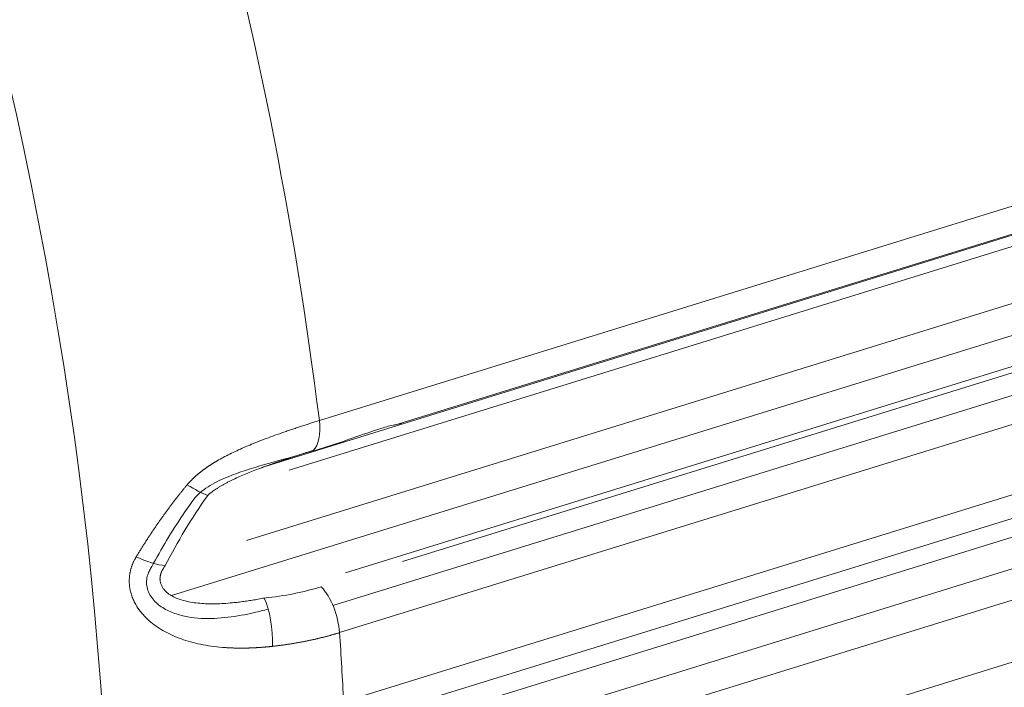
# Model space of a CAD drawing. Header units: millimetres. Extents: x 25069 to 61396, y 8621 to 21558.
# Tile 691 of 700: x 60589 to 60624, y 15419 to 15442. Entities that reach past the tile are written whole.
import ezdxf

# ---------------------------------------------------------------- set-up
doc = ezdxf.new("R2010")
doc.units = ezdxf.units.MM
doc.layers.add('10', color=7, linetype='Continuous')

msp = doc.modelspace()

# ---------------------------------------------------------------- linework, layer by layer
at = {"layer": '10', "color": 7, "linetype": 'Continuous', "lineweight": 20}
for p, q in [((60597.808, 15426.597), (60679.102, 15451.754)), ((60599.683, 15428.201), (60676.463, 15451.962)), ((60676.269, 15450.915), (60602.332, 15428.034)), ((60676.105, 15450.43), (60598.614, 15426.45)), ((60597.121, 15423.974), (60675.807, 15448.324)), ((60594.47, 15422.031), (60678.693, 15448.095)), ((60600.164, 15421.68), (60679.299, 15446.169)), ((60676.108, 15446.197), (60600.607, 15422.832)), ((60602.615, 15423.23), (60676.202, 15446.002)), ((60676.532, 15444.286), (60600.398, 15420.725)), ((60600.16, 15417.346), (60679.309, 15441.84)), ((60600.535, 15418.287), (60676.494, 15441.794)), ((60591.415, 15412.858), (60677.477, 15439.491)), ((60594, 15414.78), (60674.59, 15439.72)), ((60674.891, 15437.592), (60595.844, 15413.13)), ((60602.838, 15413.103), (60675.822, 15435.689))]:
    msp.add_line(p, q, dxfattribs=at)
for centre, major_axis, ratio, start_param, end_param in [((60550.452, 15440.792), (-22.616, 73.081), 0.481571, 4.245393, 5.345419), ((60558.824, 15443.383), (-22.616, 73.081), 0.481571, 4.357508, 4.936339), ((60598.882, 15428.499), (-0.443, 1.433), 0.481571, 3.361537, 4.357508), ((60594.945, 15426.413), (-1.218, 0.876), 0.229058, 1.801526, 2.442725), ((60593.452, 15423.937), (-1.336, 0.683), 0.38421, 1.602706, 2.396133), ((60599.582, 15421.169), (0.443, -1.433), 0.481571, 1.111189, 2.366793), ((60597.575, 15420.772), (0.15, -1.493), 0.293377, 1.179866, 2.44536), ((60558.824, 15443.383), (-22.616, 73.081), 0.481571, 4.217913, 4.252782)]:
    msp.add_ellipse(centre, major_axis=major_axis, ratio=ratio, start_param=start_param, end_param=end_param, dxfattribs=at)
for points, knots in [([(60595.028, 15425.941), (60595.033, 15425.946), (60595.042, 15425.958), (60595.057, 15425.975), (60595.072, 15425.992), (60595.087, 15426.008), (60595.102, 15426.025), (60595.117, 15426.042), (60595.133, 15426.059), (60595.149, 15426.075), (60595.165, 15426.092), (60595.181, 15426.108), (60595.197, 15426.125), (60595.214, 15426.141), (60595.231, 15426.158), (60595.248, 15426.174), (60595.265, 15426.191), (60595.283, 15426.207), (60595.301, 15426.223), (60595.319, 15426.239), (60595.337, 15426.255), (60595.355, 15426.271), (60595.374, 15426.287), (60595.392, 15426.303), (60595.411, 15426.319), (60595.431, 15426.335), (60595.45, 15426.351), (60595.47, 15426.367), (60595.49, 15426.383), (60595.51, 15426.398), (60595.53, 15426.414), (60595.551, 15426.43), (60595.571, 15426.445), (60595.592, 15426.461), (60595.613, 15426.477), (60595.635, 15426.492), (60595.656, 15426.508), (60595.678, 15426.523), (60595.7, 15426.538), (60595.722, 15426.554), (60595.745, 15426.569), (60595.767, 15426.584), (60595.79, 15426.599), (60595.813, 15426.615), (60595.836, 15426.63), (60595.86, 15426.645), (60595.883, 15426.66), (60595.907, 15426.675), (60595.931, 15426.69), (60595.955, 15426.705), (60595.98, 15426.72), (60596.005, 15426.735), (60596.029, 15426.75), (60596.055, 15426.765), (60596.143, 15426.817), (60596.3, 15426.904), (60596.531, 15427.024), (60596.775, 15427.141), (60597.031, 15427.256), (60597.303, 15427.37), (60597.589, 15427.485), (60597.89, 15427.599), (60598.2, 15427.711), (60598.435, 15427.793), (60598.592, 15427.847), (60598.67, 15427.874), (60598.748, 15427.9), (60598.826, 15427.926), (60598.904, 15427.952), (60598.982, 15427.978), (60599.06, 15428.003), (60599.138, 15428.028), (60599.216, 15428.054), (60599.294, 15428.079), (60599.372, 15428.104), (60599.45, 15428.128), (60599.527, 15428.153), (60599.605, 15428.177), (60599.657, 15428.193), (60599.683, 15428.201)], [0, 0, 0, 0, 0.004191, 0.008398, 0.012621, 0.01686, 0.021117, 0.025391, 0.029682, 0.033991, 0.038319, 0.042665, 0.04703, 0.051414, 0.055818, 0.060242, 0.064686, 0.069151, 0.073636, 0.078143, 0.082671, 0.087221, 0.091793, 0.096387, 0.101004, 0.105643, 0.110306, 0.114992, 0.119702, 0.124436, 0.129194, 0.133976, 0.138783, 0.143615, 0.148472, 0.153355, 0.158263, 0.163197, 0.168157, 0.173144, 0.178157, 0.183197, 0.188264, 0.193358, 0.198479, 0.203628, 0.208805, 0.214009, 0.219242, 0.224503, 0.229793, 0.235112, 0.240459, 0.245836, 0.251241, 0.297263, 0.345262, 0.395323, 0.44752, 0.501917, 0.560618, 0.621652, 0.685072, 0.750922, 0.767055, 0.783254, 0.799518, 0.815848, 0.832246, 0.848711, 0.865243, 0.881844, 0.898513, 0.915252, 0.93206, 0.948939, 0.965888, 0.982908, 1, 1, 1, 1]), ([(60602.575, 15428.093), (60602.497, 15428.085), (60602.418, 15428.072), (60602.186, 15428.023), (60602.031, 15427.979), (60601.549, 15427.828), (60601.205, 15427.703), (60600.467, 15427.448), (60600.08, 15427.319), (60599.273, 15427.074), (60598.854, 15426.956), (60597.983, 15426.715), (60597.53, 15426.592), (60596.854, 15426.371), (60596.629, 15426.29), (60596.183, 15426.102), (60595.964, 15425.995), (60595.658, 15425.8), (60595.561, 15425.729), (60595.389, 15425.577), (60595.311, 15425.496), (60595.246, 15425.408)], [0, 0, 0, 0, 0.043863, 0.043863, 0.123785, 0.123785, 0.283628, 0.283628, 0.443471, 0.443471, 0.603314, 0.603314, 0.763157, 0.763157, 0.843079, 0.843079, 0.923, 0.923, 0.962961, 0.962961, 1, 1, 1, 1]), ([(60599.465, 15427.147), (60599.449, 15427.142), (60599.418, 15427.132), (60599.37, 15427.117), (60599.323, 15427.103), (60599.275, 15427.088), (60599.228, 15427.073), (60599.18, 15427.058), (60599.133, 15427.043), (60599.086, 15427.028), (60599.039, 15427.013), (60598.992, 15426.998), (60598.944, 15426.983), (60598.897, 15426.968), (60598.851, 15426.952), (60598.804, 15426.937), (60598.757, 15426.922), (60598.71, 15426.907), (60598.663, 15426.891), (60598.617, 15426.876), (60598.57, 15426.861), (60598.523, 15426.845), (60598.477, 15426.83), (60598.431, 15426.814), (60598.384, 15426.798), (60598.338, 15426.783), (60598.292, 15426.767), (60598.245, 15426.751), (60598.199, 15426.735), (60598.153, 15426.719), (60598.107, 15426.703), (60598.061, 15426.687), (60598.015, 15426.671), (60597.97, 15426.655), (60597.924, 15426.639), (60597.878, 15426.622), (60597.833, 15426.606), (60597.787, 15426.59), (60597.742, 15426.573), (60597.697, 15426.556), (60597.651, 15426.54), (60597.536, 15426.497), (60597.355, 15426.427), (60597.111, 15426.329), (60596.878, 15426.229), (60596.709, 15426.152), (60596.601, 15426.1), (60596.55, 15426.074), (60596.5, 15426.049), (60596.451, 15426.024), (60596.403, 15425.999), (60596.356, 15425.974), (60596.31, 15425.949), (60596.266, 15425.924), (60596.222, 15425.898), (60596.179, 15425.873), (60596.137, 15425.847), (60596.097, 15425.822), (60596.057, 15425.796), (60596.018, 15425.771), (60595.981, 15425.745), (60595.944, 15425.719), (60595.909, 15425.694), (60595.875, 15425.668), (60595.841, 15425.642), (60595.809, 15425.615), (60595.778, 15425.589), (60595.758, 15425.572), (60595.748, 15425.563)], [0, 0, 0, 0, 0.013156, 0.026276, 0.039358, 0.052404, 0.065413, 0.078386, 0.091323, 0.104224, 0.11709, 0.129919, 0.142714, 0.155473, 0.168198, 0.180888, 0.193543, 0.206164, 0.218751, 0.231304, 0.243824, 0.25631, 0.268763, 0.281183, 0.29357, 0.305925, 0.318247, 0.330538, 0.342796, 0.355023, 0.367219, 0.379383, 0.391516, 0.403619, 0.415691, 0.427734, 0.439746, 0.451728, 0.463681, 0.475605, 0.4875, 0.499366, 0.566171, 0.630089, 0.691184, 0.749531, 0.763233, 0.776704, 0.789942, 0.802951, 0.815731, 0.828285, 0.840613, 0.852717, 0.8646, 0.876264, 0.88771, 0.898941, 0.909959, 0.920766, 0.931365, 0.94176, 0.951952, 0.961946, 0.971744, 0.981349, 0.990767, 1, 1, 1, 1]), ([(60593.232, 15423.402), (60593.243, 15423.42), (60593.264, 15423.455), (60593.296, 15423.507), (60593.329, 15423.56), (60593.361, 15423.612), (60593.393, 15423.664), (60593.426, 15423.716), (60593.458, 15423.768), (60593.491, 15423.819), (60593.523, 15423.871), (60593.556, 15423.922), (60593.589, 15423.973), (60593.622, 15424.024), (60593.655, 15424.074), (60593.688, 15424.125), (60593.721, 15424.175), (60593.754, 15424.225), (60593.787, 15424.275), (60593.82, 15424.324), (60593.854, 15424.374), (60593.887, 15424.423), (60593.921, 15424.472), (60593.954, 15424.521), (60593.988, 15424.57), (60594.021, 15424.618), (60594.055, 15424.667), (60594.089, 15424.715), (60594.123, 15424.763), (60594.157, 15424.81), (60594.191, 15424.858), (60594.225, 15424.905), (60594.259, 15424.953), (60594.294, 15425), (60594.328, 15425.046), (60594.362, 15425.093), (60594.397, 15425.139), (60594.431, 15425.186), (60594.466, 15425.232), (60594.5, 15425.277), (60594.535, 15425.323), (60594.57, 15425.368), (60594.605, 15425.414), (60594.64, 15425.459), (60594.675, 15425.503), (60594.71, 15425.548), (60594.745, 15425.593), (60594.78, 15425.637), (60594.815, 15425.681), (60594.851, 15425.725), (60594.886, 15425.768), (60594.921, 15425.812), (60594.957, 15425.855), (60594.992, 15425.898), (60595.016, 15425.927), (60595.028, 15425.941)], [0, 0, 0, 0, 0.0204, 0.040739, 0.061016, 0.081232, 0.101387, 0.121481, 0.141514, 0.161487, 0.181398, 0.201249, 0.22104, 0.240771, 0.260442, 0.280053, 0.299604, 0.319095, 0.338527, 0.3579, 0.377213, 0.396468, 0.415663, 0.4348, 0.453879, 0.472899, 0.491861, 0.510766, 0.529612, 0.548401, 0.567132, 0.585807, 0.604424, 0.622984, 0.641488, 0.659935, 0.678326, 0.696661, 0.71494, 0.733164, 0.751332, 0.769445, 0.787503, 0.805507, 0.823456, 0.84135, 0.859191, 0.876978, 0.894711, 0.912391, 0.930018, 0.947592, 0.965113, 0.982583, 1, 1, 1, 1]), ([(60593.7, 15422.915), (60593.725, 15422.962), (60593.751, 15423.01), (60594.11, 15423.672), (60594.475, 15424.285), (60594.998, 15425.06), (60595.12, 15425.235), (60595.246, 15425.408)], [0, 0, 0, 0, 0.056666, 0.056666, 0.786624, 0.786624, 1, 1, 1, 1]), ([(60595.748, 15425.563), (60595.457, 15425.158), (60595.192, 15424.749), (60594.698, 15423.923), (60594.47, 15423.506), (60594.255, 15423.087)], [0, 0, 0, 0, 0.5, 0.5, 1, 1, 1, 1]), ([(60598.037, 15420.244), (60598.023, 15420.242), (60597.994, 15420.239), (60597.952, 15420.235), (60597.909, 15420.23), (60597.867, 15420.226), (60597.824, 15420.222), (60597.782, 15420.218), (60597.74, 15420.215), (60597.699, 15420.211), (60597.657, 15420.208), (60597.616, 15420.205), (60597.575, 15420.202), (60597.534, 15420.2), (60597.493, 15420.197), (60597.453, 15420.195), (60597.412, 15420.193), (60597.372, 15420.191), (60597.332, 15420.189), (60597.292, 15420.187), (60597.253, 15420.186), (60597.213, 15420.184), (60597.174, 15420.183), (60597.135, 15420.182), (60597.097, 15420.181), (60597.058, 15420.181), (60597.02, 15420.18), (60596.982, 15420.18), (60596.944, 15420.18), (60596.906, 15420.18), (60596.868, 15420.18), (60596.831, 15420.18), (60596.794, 15420.181), (60596.757, 15420.182), (60596.721, 15420.182), (60596.684, 15420.183), (60596.648, 15420.184), (60596.612, 15420.186), (60596.576, 15420.187), (60596.541, 15420.189), (60596.506, 15420.19), (60596.47, 15420.192), (60596.436, 15420.194), (60596.401, 15420.196), (60596.367, 15420.199), (60596.332, 15420.201), (60596.298, 15420.204), (60596.143, 15420.216), (60595.874, 15420.246), (60595.5, 15420.311), (60595.15, 15420.394), (60594.824, 15420.497), (60594.52, 15420.617), (60594.238, 15420.756), (60593.981, 15420.913), (60593.739, 15421.093), (60593.52, 15421.297), (60593.328, 15421.526), (60593.194, 15421.742), (60593.104, 15421.934), (60593.045, 15422.1), (60593.006, 15422.267), (60592.984, 15422.436), (60592.982, 15422.562), (60592.987, 15422.646), (60592.99, 15422.687), (60592.994, 15422.728), (60592.999, 15422.769), (60593.006, 15422.81), (60593.013, 15422.851), (60593.022, 15422.891), (60593.031, 15422.931), (60593.042, 15422.971), (60593.054, 15423.011), (60593.067, 15423.051), (60593.081, 15423.091), (60593.096, 15423.13), (60593.112, 15423.169), (60593.129, 15423.208), (60593.148, 15423.247), (60593.167, 15423.286), (60593.188, 15423.325), (60593.209, 15423.364), (60593.225, 15423.389), (60593.232, 15423.402)], [0, 0, 0, 0, 0.006175, 0.012316, 0.018423, 0.024497, 0.030538, 0.036545, 0.042519, 0.04846, 0.054367, 0.060241, 0.066082, 0.07189, 0.077664, 0.083405, 0.089114, 0.094789, 0.100431, 0.10604, 0.111616, 0.11716, 0.12267, 0.128148, 0.133593, 0.139005, 0.144384, 0.149731, 0.155045, 0.160327, 0.165576, 0.170792, 0.175977, 0.181128, 0.186248, 0.191335, 0.19639, 0.201413, 0.206404, 0.211363, 0.21629, 0.221184, 0.226047, 0.230878, 0.235678, 0.240445, 0.245181, 0.249886, 0.305332, 0.357824, 0.407506, 0.454547, 0.499145, 0.542807, 0.584352, 0.624116, 0.667661, 0.709141, 0.749323, 0.774981, 0.800059, 0.824824, 0.849554, 0.874529, 0.880659, 0.886781, 0.892899, 0.899018, 0.90514, 0.911271, 0.917413, 0.92357, 0.929747, 0.935947, 0.942173, 0.94843, 0.954721, 0.961049, 0.967419, 0.973833, 0.980295, 0.986808, 0.993375, 1, 1, 1, 1]), ([(60597.881, 15421.553), (60597.718, 15421.509), (60597.553, 15421.468), (60597.083, 15421.36), (60596.773, 15421.303), (60596.149, 15421.229), (60595.831, 15421.212), (60595.36, 15421.238), (60595.204, 15421.254), (60594.893, 15421.31), (60594.738, 15421.349), (60594.44, 15421.454), (60594.295, 15421.521), (60594.03, 15421.69), (60593.911, 15421.79), (60593.763, 15421.973), (60593.721, 15422.038), (60593.652, 15422.176), (60593.626, 15422.249), (60593.579, 15422.469), (60593.588, 15422.623), (60593.652, 15422.816), (60593.674, 15422.866), (60593.7, 15422.915)], [0, 0, 0, 0, 0.095602, 0.095602, 0.270115, 0.270115, 0.444629, 0.444629, 0.531885, 0.531885, 0.619142, 0.619142, 0.706399, 0.706399, 0.793655, 0.793655, 0.837284, 0.837284, 0.880912, 0.880912, 0.968169, 0.968169, 1, 1, 1, 1]), ([(60594.255, 15423.087), (60594.252, 15423.082), (60594.244, 15423.073), (60594.234, 15423.06), (60594.224, 15423.046), (60594.214, 15423.032), (60594.204, 15423.019), (60594.195, 15423.005), (60594.186, 15422.991), (60594.178, 15422.978), (60594.169, 15422.964), (60594.162, 15422.95), (60594.154, 15422.937), (60594.147, 15422.923), (60594.14, 15422.909), (60594.133, 15422.896), (60594.127, 15422.882), (60594.121, 15422.868), (60594.115, 15422.855), (60594.109, 15422.841), (60594.104, 15422.827), (60594.1, 15422.814), (60594.095, 15422.8), (60594.091, 15422.787), (60594.087, 15422.773), (60594.084, 15422.759), (60594.081, 15422.746), (60594.078, 15422.732), (60594.075, 15422.719), (60594.073, 15422.705), (60594.071, 15422.692), (60594.07, 15422.678), (60594.068, 15422.665), (60594.068, 15422.651), (60594.067, 15422.638), (60594.067, 15422.625), (60594.067, 15422.611), (60594.067, 15422.598), (60594.068, 15422.584), (60594.069, 15422.571), (60594.07, 15422.558), (60594.076, 15422.514), (60594.093, 15422.441), (60594.138, 15422.343), (60594.202, 15422.25), (60594.284, 15422.163), (60594.398, 15422.072), (60594.55, 15421.983), (60594.743, 15421.901), (60594.964, 15421.836), (60595.211, 15421.787), (60595.473, 15421.756), (60595.746, 15421.74), (60596.026, 15421.739), (60596.32, 15421.751), (60596.553, 15421.77), (60596.721, 15421.787), (60596.82, 15421.798), (60596.92, 15421.81), (60597.021, 15421.824), (60597.122, 15421.838), (60597.223, 15421.853), (60597.326, 15421.87), (60597.429, 15421.887), (60597.532, 15421.906), (60597.637, 15421.925), (60597.706, 15421.938), (60597.741, 15421.945)], [0, 0, 0, 0, 0.003623, 0.00721, 0.010762, 0.01428, 0.017765, 0.021217, 0.024637, 0.028026, 0.031385, 0.034714, 0.038015, 0.041288, 0.044534, 0.047755, 0.05095, 0.054122, 0.057271, 0.060398, 0.063504, 0.066591, 0.069659, 0.072709, 0.075743, 0.078762, 0.081766, 0.084758, 0.087738, 0.090707, 0.093667, 0.096619, 0.099564, 0.102504, 0.105439, 0.108371, 0.111302, 0.114231, 0.117162, 0.120095, 0.123031, 0.125971, 0.149013, 0.172584, 0.19724, 0.22347, 0.251681, 0.292956, 0.338133, 0.387687, 0.441977, 0.501276, 0.558563, 0.619119, 0.68305, 0.750447, 0.772061, 0.793883, 0.815916, 0.838162, 0.860623, 0.8833, 0.906196, 0.929312, 0.95265, 0.976212, 1, 1, 1, 1]), ([(60600.398, 15420.725), (60600.383, 15420.721), (60600.355, 15420.712), (60600.311, 15420.699), (60600.268, 15420.686), (60600.225, 15420.673), (60600.181, 15420.661), (60600.137, 15420.648), (60600.093, 15420.636), (60600.049, 15420.624), (60600.005, 15420.611), (60599.961, 15420.6), (60599.916, 15420.588), (60599.872, 15420.576), (60599.827, 15420.565), (60599.782, 15420.554), (60599.737, 15420.542), (60599.692, 15420.531), (60599.647, 15420.521), (60599.601, 15420.51), (60599.556, 15420.499), (60599.51, 15420.489), (60599.464, 15420.479), (60599.418, 15420.469), (60599.372, 15420.459), (60599.326, 15420.449), (60599.28, 15420.439), (60599.233, 15420.43), (60599.187, 15420.42), (60599.14, 15420.411), (60599.094, 15420.402), (60599.047, 15420.393), (60599, 15420.385), (60598.953, 15420.376), (60598.905, 15420.368), (60598.858, 15420.36), (60598.811, 15420.352), (60598.763, 15420.344), (60598.715, 15420.336), (60598.668, 15420.328), (60598.62, 15420.321), (60598.572, 15420.314), (60598.524, 15420.306), (60598.475, 15420.299), (60598.427, 15420.293), (60598.379, 15420.286), (60598.33, 15420.279), (60598.282, 15420.273), (60598.233, 15420.267), (60598.184, 15420.261), (60598.135, 15420.255), (60598.086, 15420.249), (60598.054, 15420.246), (60598.037, 15420.244)], [0, 0, 0, 0, 0.019558, 0.039118, 0.058679, 0.078241, 0.097804, 0.11737, 0.136936, 0.156505, 0.176075, 0.195646, 0.215219, 0.234794, 0.254371, 0.27395, 0.29353, 0.313112, 0.332696, 0.352283, 0.371871, 0.391461, 0.411053, 0.430648, 0.450245, 0.469844, 0.489445, 0.509048, 0.528654, 0.548262, 0.567873, 0.587486, 0.607101, 0.62672, 0.64634, 0.665964, 0.68559, 0.705218, 0.72485, 0.744484, 0.764121, 0.783761, 0.803404, 0.82305, 0.842698, 0.86235, 0.882005, 0.901663, 0.921324, 0.940988, 0.960655, 0.980326, 1, 1, 1, 1])]:
    msp.add_open_spline(points, degree=3, knots=knots, dxfattribs=at)
msp.add_open_spline([(60597.741, 15421.945), (60598.453, 15422.017), (60599.122, 15422.149), (60599.748, 15422.343)], degree=3, dxfattribs=at)

doc.saveas('drawing.dxf')
